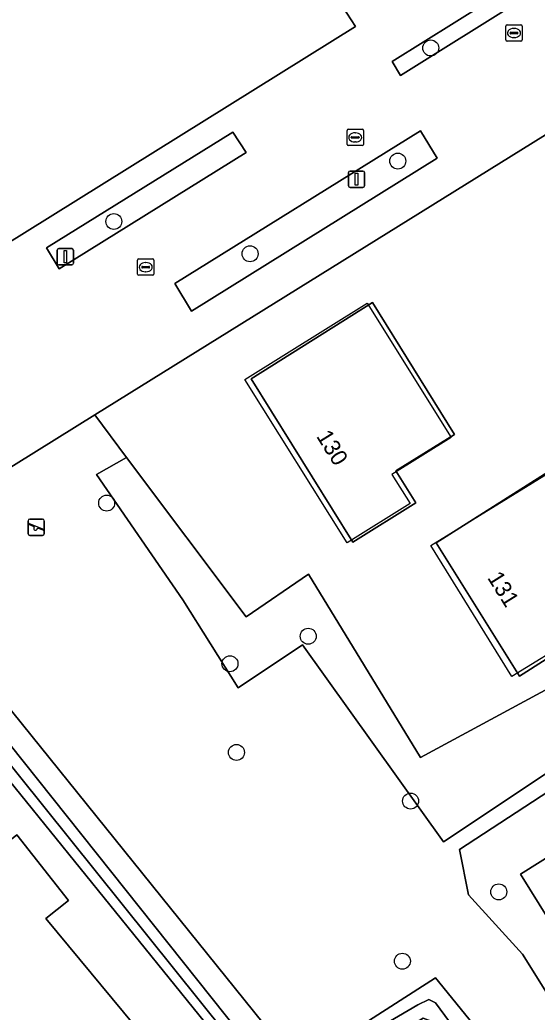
# Model space of a CAD drawing. Extents: x 159279 to 160377, y 384531 to 385888.
# Drawn here: x 159590.1 to 159621.7, y 385429.8 to 385490.6 of the extents above; entities that cross this region are included whole.
import ezdxf

# ---------------------------------------------------------------- set-up
doc = ezdxf.new("R2010")
doc.units = 0
for name, color, linetype in [('IMGEO_Boom', 7, 'Continuous'), ('IMGEO_Erf', 7, 'Continuous'), ('IMGEO_Groenvoorziening', 7, 'Continuous'), ('IMGEO_Kolk', 7, 'Continuous'), ('IMGEO_Lichtmast', 7, 'Continuous'), ('IMGEO_Oever', 7, 'Continuous'), ('IMGEO_Pand', 7, 'Continuous'), ('IMGEO_Pand_nummerreeks', 7, 'Continuous'), ('IMGEO_Pand_vergunning_verleend', 7, 'Continuous'), ('IMGEO_Rioolput', 7, 'Continuous'), ('IMGEO_Speelvoorziening', 7, 'Continuous'), ('IMGEO_Voetgangersgebied_open', 7, 'Continuous'), ('IMGEO_Waterloop', 7, 'Continuous')]:
    doc.layers.add(name, color=color, linetype=linetype)

msp = doc.modelspace()

# ---------------------------------------------------------------- linework, layer by layer
at = {"layer": 'IMGEO_Boom'}
for centre in [(159615.206, 385488.843), (159613.191, 385481.918), (159595.81, 385478.216), (159604.147, 385476.242), (159595.371, 385460.973), (159607.706, 385452.814), (159602.919, 385451.135), (159603.316, 385445.702), (159613.972, 385442.725), (159619.368, 385437.16), (159613.469, 385432.916)]:
    msp.add_circle(centre, 0.489, dxfattribs=at)
at = {"layer": 'IMGEO_Erf'}
for points in [[(159631.38, 385486.932), (159631.475, 385486.99), (159631.096, 385487.617), (159630.478, 385488.64), (159594.656, 385466.373), (159596.581, 385463.769), (159603.914, 385454.013), (159607.732, 385456.617), (159614.582, 385445.399), (159646.559, 385462.672)], [(159616.66, 385465.171), (159613.077, 385462.942), (159614.291, 385460.989), (159610.428, 385458.586), (159604.225, 385468.586), (159611.637, 385473.246)], [(159623.397, 385463.511), (159628.358, 385455.283), (159620.637, 385450.373), (159615.539, 385458.535)], [(159649.51, 385457.955), (159643.902, 385454.436), (159633.192, 385447.984), (159634.104, 385446.666), (159620.701, 385438.237), (159629.009, 385424.892), (159632.691, 385422.892), (159640.291, 385410.819), (159653.693, 385419.245), (159652.714, 385420.516), (159662.76, 385426.769), (159661.419, 385428.982), (159665.888, 385431.78)], [(159574.173, 385453.369), (159546.415, 385436.07), (159544.876, 385435.092), (159557.187, 385415.316), (159568.379, 385397.437), (159570.594, 385398.781), (159575.087, 385401.511), (159575.896, 385402.028), (159580.303, 385404.776), (159581.123, 385405.292), (159585.671, 385408.125), (159586.501, 385408.642), (159590.988, 385411.431), (159591.794, 385411.934), (159594.212, 385413.445), (159595.036, 385413.938), (159598.654, 385416.205), (159601.163, 385417.778), (159604.622, 385419.876), (159591.658, 385435.532), (159593.045, 385436.63), (159589.871, 385440.661), (159588.553, 385439.59), (159576.484, 385454.809)]]:
    msp.add_lwpolyline(points, close=True, dxfattribs=at)
at = {"layer": 'IMGEO_Groenvoorziening'}
for points in [[(159581.215, 385471.84), (159610.606, 385490.161), (159609.795, 385491.39), (159614.675, 385494.461), (159614.413, 385494.87), (159614.317, 385494.809), (159600.015, 385517.729), (159567.523, 385497.485)], [(159627.11, 385423.308), (159620.823, 385433.354), (159617.515, 385436.985), (159616.966, 385439.749), (159646.364, 385458.965), (159645.697, 385460.037), (159615.981, 385440.233), (159607.363, 385452.29), (159603.411, 385449.663), (159600.038, 385455.044), (159594.745, 385462.729), (159596.581, 385463.769), (159594.656, 385466.373), (159587.327, 385461.817), (159574.054, 385453.552), (159574.173, 385453.369), (159576.484, 385454.809), (159588.553, 385439.59), (159589.871, 385440.661), (159593.045, 385436.63), (159591.658, 385435.532), (159604.622, 385419.876)], [(159629.009, 385424.892), (159620.701, 385438.237), (159634.104, 385446.666), (159633.192, 385447.984), (159643.902, 385454.436), (159649.51, 385457.955), (159646.559, 385462.672), (159614.582, 385445.399), (159607.732, 385456.617), (159603.914, 385454.013), (159596.581, 385463.769), (159594.745, 385462.729), (159600.038, 385455.044), (159603.411, 385449.663), (159607.363, 385452.29), (159615.981, 385440.233), (159645.697, 385460.037), (159646.364, 385458.965), (159616.966, 385439.749), (159617.515, 385436.985), (159620.823, 385433.354), (159627.11, 385423.308)], [(159585.639, 385453.093), (159606.634, 385427.011)], [(159606.634, 385427.011), (159607.933, 385426.779), (159608.513, 385425.866), (159608.972, 385425.144), (159608.798, 385424.451), (159606.462, 385422.901), (159582.842, 385452.091)]]:
    msp.add_lwpolyline(points, dxfattribs=at)
for points in [[(159620.444, 385492.762), (159612.839, 385488.015), (159613.358, 385487.164), (159620.963, 385491.931)], [(159603.101, 385483.692), (159591.689, 385476.601), (159592.47, 385475.323), (159603.902, 385482.442)], [(159615.607, 385482.105), (159614.587, 385483.777), (159599.542, 385474.429), (159600.564, 385472.725)], [(159627.182, 385417.505), (159636.237, 385406.381), (159637.617, 385406.913), (159638.588, 385405.437), (159637.569, 385404.595), (159645.751, 385393.683), (159653.222, 385382.451), (159654.761, 385380.688), (159653.836, 385379.888), (159652.246, 385381.582), (159649.394, 385383.908), (159614.908, 385428.947), (159611.824, 385427.012), (159611.342, 385427.696), (159610.601, 385428.748), (159615.488, 385431.896)]]:
    msp.add_lwpolyline(points, close=True, dxfattribs=at)
at = {"layer": 'IMGEO_Kolk'}
for p, q in [((159610.083, 385482.94), (159610.083, 385483.792)), ((159610.158, 385483.866), (159611.01, 385483.866)), ((159610.342, 385483.36), (159610.342, 385483.372)), ((159610.78, 385483.323), (159610.382, 385483.323)), ((159610.385, 385483.409), (159610.783, 385483.409)), ((159610.571, 385483.646), (159610.596, 385483.646)), ((159610.826, 385483.372), (159610.826, 385483.36)), ((159611.084, 385483.792), (159611.084, 385482.94)), ((159611.01, 385482.866), (159610.158, 385482.866)), ((159610.594, 385483.086), (159610.569, 385483.086)), ((159597.26, 385474.996), (159597.26, 385475.848)), ((159597.335, 385475.922), (159598.187, 385475.922)), ((159597.519, 385475.416), (159597.519, 385475.428)), ((159597.562, 385475.465), (159597.96, 385475.465)), ((159597.748, 385475.702), (159597.773, 385475.702)), ((159598.003, 385475.428), (159598.003, 385475.416)), ((159598.261, 385475.848), (159598.261, 385474.996)), ((159598.187, 385474.922), (159597.335, 385474.922)), ((159597.957, 385475.379), (159597.559, 385475.379)), ((159597.771, 385475.142), (159597.746, 385475.142))]:
    msp.add_line(p, q, dxfattribs=at)
for points in [[(159610.083, 385482.94), (159610.083, 385483.792)], [(159610.158, 385483.866), (159611.01, 385483.866)], [(159611.084, 385483.792), (159611.084, 385482.94)], [(159611.01, 385482.866), (159610.158, 385482.866)], [(159597.26, 385474.996), (159597.26, 385475.848)], [(159597.335, 385475.922), (159598.187, 385475.922)], [(159598.261, 385475.848), (159598.261, 385474.996)], [(159598.187, 385474.922), (159597.335, 385474.922)]]:
    msp.add_lwpolyline(points, dxfattribs=at)
for centre, radius, start, end in [((159610.16, 385483.79), 0.0765, 91.55205, 178.44795), ((159610.16, 385483.79), 0.0765, 91.55205, 178.44795), ((159610.382, 385483.369), 0.0403, 85.87752, 175.75265), ((159610.379, 385483.359), 0.0366, 178.93798, 274.71019), ((159610.783, 385483.366), 0.043, 264.86636, 352.45326), ((159610.787, 385483.371), 0.0386, 1.73085, 96.63898), ((159611.008, 385483.79), 0.0765, 1.55205, 88.44795), ((159611.008, 385483.79), 0.0765, 1.55205, 88.44795), ((159610.16, 385482.942), 0.0765, 181.55205, 268.44795), ((159610.16, 385482.942), 0.0765, 181.55205, 268.44795), ((159611.008, 385482.942), 0.0765, 271.55205, 358.44795), ((159611.008, 385482.942), 0.0765, 271.55205, 358.44795), ((159597.337, 385475.846), 0.0765, 91.55205, 178.44795), ((159597.337, 385475.846), 0.0765, 91.55205, 178.44795), ((159597.559, 385475.425), 0.0403, 85.87752, 175.75265), ((159597.556, 385475.415), 0.0366, 178.93798, 274.71019), ((159597.96, 385475.422), 0.043, 264.86636, 352.45326), ((159597.964, 385475.427), 0.0386, 1.73085, 96.63898), ((159598.185, 385475.846), 0.0765, 1.55205, 88.44795), ((159598.185, 385475.846), 0.0765, 1.55205, 88.44795), ((159597.337, 385474.998), 0.0765, 181.55205, 268.44795), ((159597.337, 385474.998), 0.0765, 181.55205, 268.44795), ((159598.185, 385474.998), 0.0765, 271.55205, 358.44795), ((159598.185, 385474.998), 0.0765, 271.55205, 358.44795)]:
    msp.add_arc(centre, radius, start, end, dxfattribs=at)
for centre, major_axis, ratio, start_param, end_param in [((159610.57, 385483.366), (-0.387, 0.002), 0.722429, 4.712389, 7.853982), ((159610.595, 385483.366), (-0.39, 0.002), 0.717154, 1.570796, 4.712389), ((159597.747, 385475.422), (-0.387, 0.002), 0.722429, 4.712389, 7.853982), ((159597.772, 385475.422), (-0.39, 0.002), 0.717154, 1.570796, 4.712389)]:
    msp.add_ellipse(centre, major_axis=major_axis, ratio=ratio, start_param=start_param, end_param=end_param, dxfattribs=at)
at = {"layer": 'IMGEO_Lichtmast'}
for p, q in [((159610.165, 385480.408), (159610.165, 385481.208)), ((159610.165, 385481.208), (159610.165, 385480.408)), ((159610.265, 385481.308), (159611.055, 385481.308)), ((159611.055, 385481.308), (159610.265, 385481.308)), ((159611.155, 385481.208), (159611.155, 385480.408)), ((159611.155, 385480.408), (159611.155, 385481.208)), ((159611.055, 385480.308), (159610.265, 385480.308)), ((159610.265, 385480.308), (159611.055, 385480.308)), ((159592.342, 385475.661), (159592.342, 385476.461)), ((159592.342, 385476.461), (159592.342, 385475.661)), ((159592.442, 385476.561), (159593.232, 385476.561)), ((159593.232, 385476.561), (159592.442, 385476.561)), ((159593.332, 385476.461), (159593.332, 385475.661)), ((159593.332, 385475.661), (159593.332, 385476.461)), ((159593.232, 385475.561), (159592.442, 385475.561)), ((159592.442, 385475.561), (159593.232, 385475.561))]:
    msp.add_line(p, q, dxfattribs=at)
for points in [[(159610.585, 385481.183), (159610.735, 385481.183), (159610.735, 385480.433), (159610.585, 385480.433), (159610.585, 385481.183)], [(159592.762, 385476.436), (159592.912, 385476.436), (159592.912, 385475.686), (159592.762, 385475.686), (159592.762, 385476.436)]]:
    msp.add_lwpolyline(points, dxfattribs=at)
for centre, start, end in [((159610.265, 385481.208), 90, 180), ((159610.265, 385481.208), 90, 180), ((159611.055, 385481.208), 0, 90), ((159611.055, 385481.208), 360, 90), ((159610.265, 385480.408), 180, 270), ((159610.265, 385480.408), 180, 270), ((159611.055, 385480.408), 270, 0), ((159611.055, 385480.408), 270, 0), ((159592.442, 385476.461), 90, 180), ((159592.442, 385476.461), 90, 180), ((159593.232, 385476.461), 0, 90), ((159593.232, 385476.461), 360, 90), ((159592.442, 385475.661), 180, 270), ((159592.442, 385475.661), 180, 270), ((159593.232, 385475.661), 270, 0), ((159593.232, 385475.661), 270, 0)]:
    msp.add_arc(centre, 0.1, start, end, dxfattribs=at)
at = {"layer": 'IMGEO_Oever'}
msp.add_lwpolyline([(159582.842, 385452.091), (159606.462, 385422.901), (159608.798, 385424.451), (159608.972, 385425.144), (159608.513, 385425.866), (159607.933, 385426.779), (159606.634, 385427.011), (159585.639, 385453.093)], dxfattribs=at)
for points in [[(159583.565, 385452.298), (159584.109, 385452.887), (159604.456, 385427.328), (159605.453, 385426.127), (159607.356, 385426.263), (159608.217, 385425.039), (159606.359, 385423.929), (159602.689, 385428.461)], [(159614.908, 385428.947), (159649.394, 385383.908), (159652.246, 385381.582), (159653.836, 385379.888), (159654.761, 385380.688), (159653.222, 385382.451), (159645.751, 385393.683), (159637.569, 385404.595), (159638.588, 385405.437), (159637.617, 385406.913), (159636.237, 385406.381), (159627.182, 385417.505), (159615.488, 385431.896), (159610.601, 385428.748), (159611.342, 385427.696), (159611.824, 385427.012)], [(159614.743, 385429.435), (159612.183, 385427.917), (159611.797, 385428.71), (159614.426, 385430.251), (159615.083, 385430.568), (159615.491, 385430.364), (159618.187, 385426.716), (159626.072, 385416.724), (159635.272, 385405.576), (159636.609, 385405.802), (159637.198, 385405.1), (159636.926, 385403.65), (159645.219, 385392.819), (159651.79, 385383.574), (159654.192, 385380.855), (159653.693, 385380.47), (159652.515, 385381.671), (159648.663, 385386.384), (159638.421, 385400.024), (159622.878, 385419.556), (159615.808, 385428.71), (159615.4, 385429.186)]]:
    msp.add_lwpolyline(points, close=True, dxfattribs=at)
at = {"layer": 'IMGEO_Pand'}
for points in [[(159604.225, 385468.586), (159610.428, 385458.586), (159614.291, 385460.989), (159613.077, 385462.942), (159616.66, 385465.171), (159611.637, 385473.246)], [(159623.397, 385463.511), (159615.539, 385458.535), (159620.637, 385450.373), (159628.358, 385455.283)]]:
    msp.add_lwpolyline(points, close=True, dxfattribs=at)
at = {"layer": 'IMGEO_Pand_vergunning_verleend'}
for points in [[(159603.837, 385468.539), (159611.307, 385473.212), (159616.45, 385464.99), (159612.831, 385462.726), (159613.949, 385460.94), (159610.098, 385458.531)], [(159615.214, 385458.381), (159622.917, 385463.135), (159627.878, 385455.094), (159620.175, 385450.341)]]:
    msp.add_lwpolyline(points, close=True, dxfattribs=at)
at = {"layer": 'IMGEO_Rioolput'}
for p, q in [((159619.801, 385489.333), (159619.801, 385490.185)), ((159619.876, 385490.259), (159620.728, 385490.259)), ((159620.289, 385490.039), (159620.314, 385490.039)), ((159620.802, 385490.185), (159620.802, 385489.333)), ((159620.06, 385489.753), (159620.06, 385489.765)), ((159620.498, 385489.716), (159620.1, 385489.716)), ((159620.103, 385489.802), (159620.501, 385489.802)), ((159620.312, 385489.479), (159620.287, 385489.479)), ((159620.544, 385489.765), (159620.544, 385489.753)), ((159620.728, 385489.259), (159619.876, 385489.259))]:
    msp.add_line(p, q, dxfattribs=at)
for points in [[(159619.801, 385489.333), (159619.801, 385490.185)], [(159619.876, 385490.259), (159620.728, 385490.259)], [(159620.802, 385490.185), (159620.802, 385489.333)], [(159620.728, 385489.259), (159619.876, 385489.259)]]:
    msp.add_lwpolyline(points, dxfattribs=at)
for centre, radius, start, end in [((159619.878, 385490.183), 0.0765, 91.55205, 178.44795), ((159619.878, 385490.183), 0.0765, 91.55205, 178.44795), ((159620.726, 385490.183), 0.0765, 1.55205, 88.44795), ((159620.726, 385490.183), 0.0765, 1.55205, 88.44795), ((159620.1, 385489.762), 0.0403, 85.87752, 175.75265), ((159620.097, 385489.752), 0.0366, 178.93798, 274.71019), ((159620.501, 385489.759), 0.043, 264.86636, 352.45326), ((159620.505, 385489.764), 0.0386, 1.73085, 96.63898), ((159619.878, 385489.335), 0.0765, 181.55205, 268.44795), ((159619.878, 385489.335), 0.0765, 181.55205, 268.44795), ((159620.726, 385489.335), 0.0765, 271.55205, 358.44795), ((159620.726, 385489.335), 0.0765, 271.55205, 358.44795)]:
    msp.add_arc(centre, radius, start, end, dxfattribs=at)
for centre, major_axis, ratio, start_param, end_param in [((159620.288, 385489.759), (-0.387, 0.002), 0.722429, 4.712389, 7.853982), ((159620.313, 385489.759), (-0.39, 0.002), 0.717154, 1.570796, 4.712389)]:
    msp.add_ellipse(centre, major_axis=major_axis, ratio=ratio, start_param=start_param, end_param=end_param, dxfattribs=at)
at = {"layer": 'IMGEO_Speelvoorziening'}
for p, q in [((159590.561, 385459.093), (159590.561, 385459.893)), ((159590.561, 385459.893), (159590.561, 385459.093)), ((159590.944, 385459.521), (159590.605, 385459.658)), ((159590.63, 385459.718), (159591.506, 385459.365)), ((159590.661, 385459.993), (159591.451, 385459.993)), ((159591.451, 385459.993), (159590.661, 385459.993)), ((159591.551, 385459.893), (159591.551, 385459.093)), ((159591.551, 385459.093), (159591.551, 385459.893)), ((159591.482, 385459.305), (159591.142, 385459.442)), ((159591.451, 385458.993), (159590.661, 385458.993)), ((159590.661, 385458.993), (159591.451, 385458.993))]:
    msp.add_line(p, q, dxfattribs=at)
for centre, radius, start, end in [((159590.661, 385459.893), 0.1, 90, 180), ((159590.661, 385459.893), 0.1, 90, 180), ((159590.618, 385459.688), 0.0327, 68.07798, 248.07798), ((159591.451, 385459.893), 0.1, 0, 90), ((159591.451, 385459.893), 0.1, 360, 90), ((159590.661, 385459.093), 0.1, 180, 270), ((159590.661, 385459.093), 0.1, 180, 270), ((159591.023, 385459.431), 0.12, 130.99278, 5.16318), ((159591.451, 385459.093), 0.1, 270, 0), ((159591.451, 385459.093), 0.1, 270, 0), ((159591.494, 385459.335), 0.0327, 248.07798, 68.07798)]:
    msp.add_arc(centre, radius, start, end, dxfattribs=at)
at = {"layer": 'IMGEO_Voetgangersgebied_open'}
for points in [[(159706.033, 385552.051), (159679.048, 385535.202), (159678.199, 385534.669), (159673.504, 385531.721), (159669.834, 385529.432), (159668.389, 385528.558), (159666.971, 385527.671), (159665.555, 385526.785), (159665.009, 385526.444), (159627.359, 385502.978), (159625.659, 385501.917), (159625.156, 385501.603), (159619.877, 385498.309), (159615.638, 385495.651), (159614.413, 385494.87), (159614.675, 385494.461), (159609.795, 385491.39), (159610.606, 385490.161), (159581.215, 385471.84)], [(159587.327, 385461.817), (159594.656, 385466.373), (159630.478, 385488.64), (159631.096, 385487.617), (159650.185, 385498.892), (159650.235, 385498.79), (159651.668, 385499.667), (159653.812, 385500.989), (159685.123, 385520.533)]]:
    msp.add_lwpolyline(points, dxfattribs=at)
for points in [[(159620.963, 385491.931), (159613.358, 385487.164), (159612.839, 385488.015), (159620.444, 385492.762)], [(159603.902, 385482.442), (159592.47, 385475.323), (159591.689, 385476.601), (159603.101, 385483.692)], [(159615.607, 385482.105), (159600.564, 385472.725), (159599.542, 385474.429), (159614.587, 385483.777)]]:
    msp.add_lwpolyline(points, close=True, dxfattribs=at)
at = {"layer": 'IMGEO_Waterloop'}
for points in [[(159583.565, 385452.298), (159602.689, 385428.461), (159606.359, 385423.929), (159608.217, 385425.039), (159607.356, 385426.263), (159605.453, 385426.127), (159604.456, 385427.328), (159584.109, 385452.887)], [(159614.743, 385429.435), (159615.4, 385429.186), (159615.808, 385428.71), (159622.878, 385419.556), (159638.421, 385400.024), (159648.663, 385386.384), (159652.515, 385381.671), (159653.693, 385380.47), (159654.192, 385380.855), (159651.79, 385383.574), (159645.219, 385392.819), (159636.926, 385403.65), (159637.198, 385405.1), (159636.609, 385405.802), (159635.272, 385405.576), (159626.072, 385416.724), (159618.187, 385426.716), (159615.491, 385430.364), (159615.083, 385430.568), (159614.426, 385430.251), (159611.797, 385428.71), (159612.183, 385427.917)]]:
    msp.add_lwpolyline(points, close=True, dxfattribs=at)

# ---------------------------------------------------------------- texts
at = {"layer": 'IMGEO_Pand_nummerreeks'}
for s, rotation, p in [('130', 301.81041, (159608.175, 385465.063)), ('131', 301.98802, (159618.641, 385456.4))]:
    msp.add_text(s, height=1, rotation=rotation, dxfattribs=at).set_placement(p)

doc.saveas('drawing.dxf')
